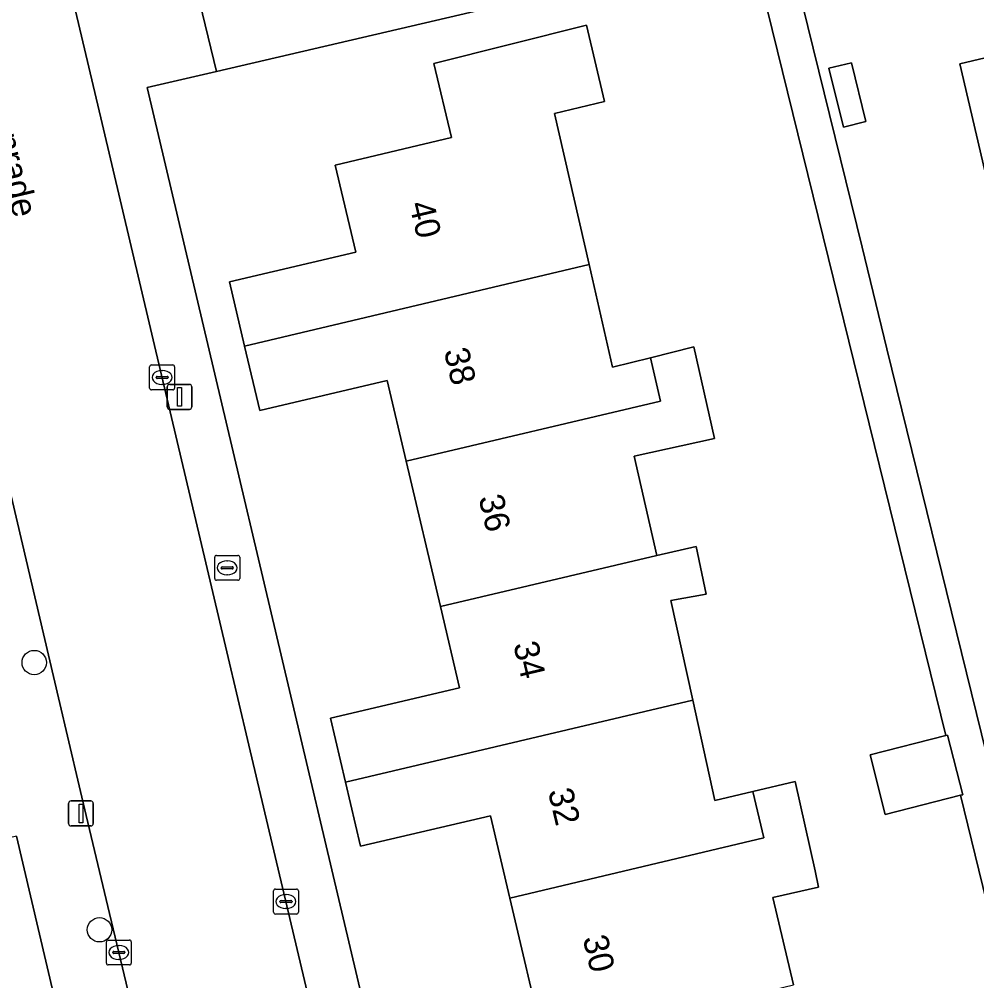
# Model space of a CAD drawing. Extents: x 158031 to 159244, y 380104 to 381214.
# Drawn here: x 158836.4 to 158874.83, y 380760.17 to 380798.74 of the extents above; entities that cross this region are included whole.
import ezdxf

# ---------------------------------------------------------------- set-up
doc = ezdxf.new("R2010")
doc.units = 0
for name, color, linetype in [('IMGEO_Boom', 7, 'Continuous'), ('IMGEO_Brandkraan', 7, 'Continuous'), ('IMGEO_Erf', 7, 'Continuous'), ('IMGEO_Kolk', 7, 'Continuous'), ('IMGEO_Lichtmast', 7, 'Continuous'), ('IMGEO_Openbare_ruimte_label', 7, 'Continuous'), ('IMGEO_Pand', 7, 'Continuous'), ('IMGEO_Pand_nummerreeks', 7, 'Continuous'), ('IMGEO_Rijbaan_lokaal_open', 7, 'Continuous'), ('IMGEO_Voetpad_open', 7, 'Continuous')]:
    doc.layers.add(name, color=color, linetype=linetype)

msp = doc.modelspace()

# ---------------------------------------------------------------- linework, layer by layer
at = {"layer": 'IMGEO_Boom'}
for centre in [(158836.998, 380772.936), (158839.618, 380762.215)]:
    msp.add_circle(centre, 0.489, dxfattribs=at)
at = {"layer": 'IMGEO_Brandkraan'}
for p, q in [((158844.242, 380776.309), (158844.242, 380777.161)), ((158844.317, 380777.235), (158845.169, 380777.235)), ((158845.243, 380777.161), (158845.243, 380776.309)), ((158844.501, 380776.729), (158844.501, 380776.741)), ((158844.544, 380776.778), (158844.942, 380776.778)), ((158844.73, 380777.015), (158844.755, 380777.015)), ((158844.985, 380776.741), (158844.985, 380776.729)), ((158844.939, 380776.692), (158844.541, 380776.692)), ((158844.753, 380776.455), (158844.728, 380776.455)), ((158845.169, 380776.235), (158844.317, 380776.235))]:
    msp.add_line(p, q, dxfattribs=at)
for points in [[(158844.242, 380776.309), (158844.242, 380777.161)], [(158844.317, 380777.235), (158845.169, 380777.235)], [(158845.243, 380777.161), (158845.243, 380776.309)], [(158845.169, 380776.235), (158844.317, 380776.235)]]:
    msp.add_lwpolyline(points, dxfattribs=at)
for centre, radius, start, end in [((158844.319, 380777.159), 0.0765, 91.552, 178.448), ((158844.319, 380777.159), 0.0765, 91.552, 178.448), ((158845.167, 380777.159), 0.0765, 1.552, 88.448), ((158845.167, 380777.159), 0.0765, 1.552, 88.448), ((158844.541, 380776.738), 0.0403, 85.8775, 175.7526), ((158844.538, 380776.728), 0.0366, 178.938, 274.7102), ((158844.942, 380776.735), 0.043, 264.8664, 352.4533), ((158844.946, 380776.74), 0.0386, 1.7309, 96.639), ((158844.319, 380776.311), 0.0765, 181.552, 268.448), ((158844.319, 380776.311), 0.0765, 181.552, 268.448), ((158845.167, 380776.311), 0.0765, 271.552, 358.448), ((158845.167, 380776.311), 0.0765, 271.552, 358.448)]:
    msp.add_arc(centre, radius, start, end, dxfattribs=at)
for centre, major_axis, ratio, start_param, end_param in [((158844.729, 380776.735), (-0.387, 0.002), 0.722429, 4.712389, 7.853982), ((158844.754, 380776.735), (-0.39, 0.002), 0.717154, 1.570796, 4.712389)]:
    msp.add_ellipse(centre, major_axis=major_axis, ratio=ratio, start_param=start_param, end_param=end_param, dxfattribs=at)
at = {"layer": 'IMGEO_Erf'}
for points in [[(158905.914, 380750), (158892.226, 380807.981), (158877.106, 380804.421), (158867.171, 380801.993), (158870.22, 380789.596), (158871.221, 380785.526), (158875.824, 380766.809), (158877.184, 380761.281), (158875.81, 380760.943), (158874.17, 380767.611), (158871.154, 380766.846), (158870.548, 380769.24), (158873.581, 380770.008), (158865.796, 380801.661), (158844.31, 380796.654), (158841.525, 380796.005), (158852.39, 380750)], [(158857.467, 380757.623), (158856.085, 380763.49), (158855.308, 380766.79), (158850.096, 380765.563), (158849.491, 380768.133), (158848.886, 380770.702), (158854.07, 380771.923), (158853.302, 380775.184), (158851.929, 380781.012), (158851.166, 380784.253), (158846.046, 380783.047), (158845.438, 380785.628), (158844.831, 380788.208), (158849.903, 380789.403), (158849.08, 380792.896), (158853.743, 380793.994), (158853.042, 380796.973), (158859.157, 380798.506), (158859.879, 380795.439), (158857.883, 380794.969), (158859.27, 380788.899), (158860.21, 380784.784), (158861.725, 380785.162), (158863.465, 380785.597), (158864.305, 380781.923), (158861.081, 380781.22), (158861.983, 380777.237), (158863.562, 380777.597), (158863.962, 380775.686), (158862.541, 380775.423), (158863.425, 380771.429), (158864.318, 380767.395), (158865.84, 380767.76), (158867.542, 380768.168), (158868.333, 380764.575), (158868.477, 380763.923), (158866.636, 380763.506), (158867.464, 380760.012)], [(158875.147, 380792.668), (158874.139, 380796.958), (158876.911, 380797.61)], [(158838.692, 380755.718), (158836.283, 380765.968), (158833.399, 380765.289), (158834.077, 380762.411), (158828.074, 380760.997), (158827.397, 380763.876), (158797.714, 380757.17)]]:
    msp.add_lwpolyline(points, dxfattribs=at)
msp.add_lwpolyline([(158870.376, 380794.637), (158869.472, 380794.414), (158868.89, 380796.778), (158869.794, 380797.001)], close=True, dxfattribs=at)
at = {"layer": 'IMGEO_Kolk'}
for p, q in [((158841.705, 380784.875), (158842.557, 380784.875)), ((158841.63, 380783.949), (158841.63, 380784.801)), ((158842.118, 380784.655), (158842.143, 380784.655)), ((158842.631, 380784.801), (158842.631, 380783.949)), ((158841.889, 380784.369), (158841.889, 380784.381)), ((158842.327, 380784.332), (158841.929, 380784.332)), ((158841.932, 380784.418), (158842.33, 380784.418)), ((158842.141, 380784.095), (158842.116, 380784.095)), ((158842.373, 380784.381), (158842.373, 380784.369)), ((158842.557, 380783.875), (158841.705, 380783.875)), ((158846.601, 380762.921), (158846.601, 380763.773)), ((158846.676, 380763.847), (158847.528, 380763.847)), ((158847.089, 380763.627), (158847.114, 380763.627)), ((158847.602, 380763.773), (158847.602, 380762.921)), ((158846.86, 380763.341), (158846.86, 380763.353)), ((158847.298, 380763.304), (158846.9, 380763.304)), ((158846.903, 380763.39), (158847.301, 380763.39)), ((158847.344, 380763.353), (158847.344, 380763.341)), ((158847.528, 380762.847), (158846.676, 380762.847)), ((158847.112, 380763.067), (158847.087, 380763.067)), ((158839.893, 380760.879), (158839.893, 380761.731)), ((158839.968, 380761.805), (158840.82, 380761.805)), ((158840.894, 380761.731), (158840.894, 380760.879)), ((158840.152, 380761.299), (158840.152, 380761.311)), ((158840.195, 380761.348), (158840.593, 380761.348)), ((158840.381, 380761.585), (158840.406, 380761.585)), ((158840.636, 380761.311), (158840.636, 380761.299)), ((158840.59, 380761.262), (158840.192, 380761.262)), ((158840.404, 380761.025), (158840.379, 380761.025)), ((158840.82, 380760.805), (158839.968, 380760.805))]:
    msp.add_line(p, q, dxfattribs=at)
for points in [[(158841.705, 380784.875), (158842.557, 380784.875)], [(158841.63, 380783.949), (158841.63, 380784.801)], [(158842.631, 380784.801), (158842.631, 380783.949)], [(158842.557, 380783.875), (158841.705, 380783.875)], [(158846.601, 380762.921), (158846.601, 380763.773)], [(158846.676, 380763.847), (158847.528, 380763.847)], [(158847.602, 380763.773), (158847.602, 380762.921)], [(158847.528, 380762.847), (158846.676, 380762.847)], [(158839.893, 380760.879), (158839.893, 380761.731)], [(158839.968, 380761.805), (158840.82, 380761.805)], [(158840.894, 380761.731), (158840.894, 380760.879)], [(158840.82, 380760.805), (158839.968, 380760.805)]]:
    msp.add_lwpolyline(points, dxfattribs=at)
for centre, radius, start, end in [((158841.707, 380784.799), 0.0765, 91.552, 178.448), ((158841.707, 380784.799), 0.0765, 91.552, 178.448), ((158842.555, 380784.799), 0.0765, 1.552, 88.448), ((158842.555, 380784.799), 0.0765, 1.552, 88.448), ((158841.929, 380784.378), 0.0403, 85.8775, 175.7526), ((158841.926, 380784.368), 0.0366, 178.938, 274.7102), ((158842.33, 380784.375), 0.043, 264.8664, 352.4533), ((158842.334, 380784.38), 0.0386, 1.7309, 96.639), ((158841.707, 380783.951), 0.0765, 181.552, 268.448), ((158841.707, 380783.951), 0.0765, 181.552, 268.448), ((158842.555, 380783.951), 0.0765, 271.552, 358.448), ((158842.555, 380783.951), 0.0765, 271.552, 358.448), ((158846.678, 380763.771), 0.0765, 91.552, 178.448), ((158846.678, 380763.771), 0.0765, 91.552, 178.448), ((158847.526, 380763.771), 0.0765, 1.552, 88.448), ((158847.526, 380763.771), 0.0765, 1.552, 88.448), ((158846.9, 380763.35), 0.0403, 85.8775, 175.7526), ((158846.897, 380763.34), 0.0366, 178.938, 274.7102), ((158847.301, 380763.347), 0.043, 264.8664, 352.4533), ((158847.305, 380763.352), 0.0386, 1.7309, 96.639), ((158846.678, 380762.923), 0.0765, 181.552, 268.448), ((158846.678, 380762.923), 0.0765, 181.552, 268.448), ((158847.526, 380762.923), 0.0765, 271.552, 358.448), ((158847.526, 380762.923), 0.0765, 271.552, 358.448), ((158839.97, 380761.729), 0.0765, 91.552, 178.448), ((158839.97, 380761.729), 0.0765, 91.552, 178.448), ((158840.818, 380761.729), 0.0765, 1.552, 88.448), ((158840.818, 380761.729), 0.0765, 1.552, 88.448), ((158840.192, 380761.308), 0.0403, 85.8775, 175.7526), ((158840.189, 380761.298), 0.0366, 178.938, 274.7102), ((158840.593, 380761.305), 0.043, 264.8664, 352.4533), ((158840.597, 380761.31), 0.0386, 1.7309, 96.639), ((158839.97, 380760.881), 0.0765, 181.552, 268.448), ((158839.97, 380760.881), 0.0765, 181.552, 268.448), ((158840.818, 380760.881), 0.0765, 271.552, 358.448), ((158840.818, 380760.881), 0.0765, 271.552, 358.448)]:
    msp.add_arc(centre, radius, start, end, dxfattribs=at)
for centre, major_axis, ratio, start_param, end_param in [((158842.117, 380784.375), (-0.387, 0.002), 0.722429, 4.712389, 7.853982), ((158842.142, 380784.375), (-0.39, 0.002), 0.717154, 1.570796, 4.712389), ((158847.088, 380763.347), (-0.387, 0.002), 0.722429, 4.712389, 7.853982), ((158847.113, 380763.347), (-0.39, 0.002), 0.717154, 1.570796, 4.712389), ((158840.38, 380761.305), (-0.387, 0.002), 0.722429, 4.712389, 7.853982), ((158840.405, 380761.305), (-0.39, 0.002), 0.717154, 1.570796, 4.712389)]:
    msp.add_ellipse(centre, major_axis=major_axis, ratio=ratio, start_param=start_param, end_param=end_param, dxfattribs=at)
at = {"layer": 'IMGEO_Lichtmast'}
for p, q in [((158842.434, 380784.092), (158843.224, 380784.092)), ((158843.224, 380784.092), (158842.434, 380784.092)), ((158842.334, 380783.192), (158842.334, 380783.992)), ((158842.334, 380783.992), (158842.334, 380783.192)), ((158843.324, 380783.992), (158843.324, 380783.192)), ((158843.324, 380783.192), (158843.324, 380783.992)), ((158843.224, 380783.092), (158842.434, 380783.092)), ((158842.434, 380783.092), (158843.224, 380783.092)), ((158838.377, 380766.483), (158838.377, 380767.283)), ((158838.377, 380767.283), (158838.377, 380766.483)), ((158838.477, 380767.383), (158839.267, 380767.383)), ((158839.267, 380767.383), (158838.477, 380767.383)), ((158839.367, 380767.283), (158839.367, 380766.483)), ((158839.367, 380766.483), (158839.367, 380767.283)), ((158839.267, 380766.383), (158838.477, 380766.383)), ((158838.477, 380766.383), (158839.267, 380766.383))]:
    msp.add_line(p, q, dxfattribs=at)
for points in [[(158842.754, 380783.967), (158842.904, 380783.967), (158842.904, 380783.217), (158842.754, 380783.217), (158842.754, 380783.967)], [(158838.797, 380767.258), (158838.947, 380767.258), (158838.947, 380766.508), (158838.797, 380766.508), (158838.797, 380767.258)]]:
    msp.add_lwpolyline(points, dxfattribs=at)
for centre, start, end in [((158842.434, 380783.992), 90, 180), ((158842.434, 380783.992), 90, 180), ((158843.224, 380783.992), 0, 90), ((158843.224, 380783.992), 360, 90), ((158842.434, 380783.192), 180, 270), ((158842.434, 380783.192), 180, 270), ((158843.224, 380783.192), 270, 0), ((158843.224, 380783.192), 270, 0), ((158838.477, 380767.283), 90, 180), ((158838.477, 380767.283), 90, 180), ((158839.267, 380767.283), 0, 90), ((158839.267, 380767.283), 360, 90), ((158838.477, 380766.483), 180, 270), ((158838.477, 380766.483), 180, 270), ((158839.267, 380766.483), 270, 0), ((158839.267, 380766.483), 270, 0)]:
    msp.add_arc(centre, 0.1, start, end, dxfattribs=at)
at = {"layer": 'IMGEO_Pand'}
for points in [[(158886.06, 380805.057), (158878.602, 380803.327), (158879.361, 380800.105), (158878.037, 380799.793), (158877.817, 380799.552), (158876.733, 380798.368), (158876.911, 380797.61), (158874.139, 380796.958), (158875.147, 380792.668), (158877.92, 380793.319), (158879.475, 380793.684), (158893.339, 380796.942), (158892.75, 380799.441), (158887.666, 380798.243)], [(158845.438, 380785.628), (158859.27, 380788.899), (158857.883, 380794.969), (158859.879, 380795.439), (158859.157, 380798.506), (158853.042, 380796.973), (158853.743, 380793.994), (158849.08, 380792.896), (158849.903, 380789.403), (158844.831, 380788.208)], [(158870.376, 380794.637), (158869.794, 380797.001), (158868.89, 380796.778), (158869.472, 380794.414)], [(158861.725, 380785.162), (158860.21, 380784.784), (158859.27, 380788.899), (158845.438, 380785.628), (158846.046, 380783.047), (158851.166, 380784.253), (158851.929, 380781.012), (158862.135, 380783.425)], [(158861.725, 380785.162), (158862.135, 380783.425), (158851.929, 380781.012), (158853.302, 380775.184), (158861.983, 380777.237), (158861.081, 380781.22), (158864.305, 380781.923), (158863.465, 380785.597)], [(158863.425, 380771.429), (158862.541, 380775.423), (158863.962, 380775.686), (158863.562, 380777.597), (158861.983, 380777.237), (158853.302, 380775.184), (158854.07, 380771.923), (158848.886, 380770.702), (158849.491, 380768.133)], [(158863.425, 380771.429), (158849.491, 380768.133), (158850.096, 380765.563), (158855.308, 380766.79), (158856.085, 380763.49), (158866.28, 380765.901), (158865.84, 380767.76), (158864.318, 380767.395)], [(158873.656, 380770.027), (158873.581, 380770.008), (158870.548, 380769.24), (158871.154, 380766.846), (158874.17, 380767.611), (158874.262, 380767.634)], [(158866.636, 380763.506), (158868.477, 380763.923), (158868.333, 380764.575), (158867.542, 380768.168), (158865.84, 380767.76), (158866.28, 380765.901), (158856.085, 380763.49), (158857.467, 380757.623), (158866.196, 380759.697), (158867.464, 380760.012)]]:
    msp.add_lwpolyline(points, close=True, dxfattribs=at)
at = {"layer": 'IMGEO_Rijbaan_lokaal_open'}
msp.add_lwpolyline([(158843.887, 380776.94), (158842.107, 380784.469), (158841.275, 380787.987), (158839.72, 380794.556), (158838.648, 380799.081), (158837.352, 380804.555), (158836.218, 380809.347), (158829.452, 380807.746), (158833.118, 380792.184), (158837.976, 380771.517), (158838.804, 380767.991), (158839.084, 380766.801), (158839.956, 380763.144), (158843.091, 380750), (158843.617, 380747.793), (158850.4, 380749.388), (158850.255, 380750), (158845.617, 380769.624), (158844.733, 380773.361)], close=True, dxfattribs=at)
at = {"layer": 'IMGEO_Voetpad_open'}
for points in [[(158852.39, 380750), (158841.525, 380796.005), (158844.31, 380796.654), (158843.524, 380799.908), (158843.426, 380800.326), (158842.235, 380805.752), (158841.536, 380808.686), (158841.051, 380808.566), (158839.523, 380808.188), (158835.603, 380825.246), (158837.003, 380825.564), (158837.49, 380825.675), (158836.824, 380828.472), (158834.778, 380828.01)], [(158910.281, 380815.633), (158860.401, 380803.849), (158859.463, 380807.873), (158855.233, 380806.916), (158856.178, 380802.852), (158843.524, 380799.908), (158844.31, 380796.654), (158865.796, 380801.661), (158866.13, 380801.739), (158867.171, 380801.993), (158877.106, 380804.421)], [(158836.218, 380809.347), (158837.352, 380804.555), (158838.648, 380799.081), (158839.72, 380794.556), (158841.275, 380787.987), (158842.107, 380784.469), (158843.887, 380776.94), (158844.733, 380773.361), (158845.617, 380769.624), (158850.255, 380750)], [(158844.967, 380742.124), (158844.884, 380742.482), (158844.267, 380745.069), (158843.617, 380747.793), (158843.091, 380750), (158839.956, 380763.144), (158839.084, 380766.801), (158838.804, 380767.991), (158837.976, 380771.517), (158833.118, 380792.184), (158829.452, 380807.746)], [(158836.283, 380765.968), (158838.692, 380755.718)]]:
    msp.add_lwpolyline(points, dxfattribs=at)
msp.add_lwpolyline([(158871.221, 380785.526), (158870.22, 380789.596), (158867.171, 380801.993), (158866.13, 380801.739), (158865.796, 380801.661), (158873.581, 380770.008), (158873.656, 380770.027), (158874.262, 380767.634), (158874.17, 380767.611), (158875.81, 380760.943), (158877.184, 380761.281), (158875.824, 380766.809)], close=True, dxfattribs=at)

# ---------------------------------------------------------------- texts
at = {"layer": 'IMGEO_Openbare_ruimte_label'}
msp.add_text('Imstenrade', height=1, rotation=283.2438, dxfattribs=at).set_placement((158834.651, 380797.246))
at = {"layer": 'IMGEO_Pand_nummerreeks'}
for s, rotation, p in [('40', 283.3056, (158852.039, 380791.332)), ('38', 283.3056, (158853.432, 380785.442)), ('36', 283.3056, (158854.825, 380779.555)), ('34', 283.3056, (158856.218, 380773.665)), ('32', 283.3056, (158857.61, 380767.777)), ('30', 283.3039, (158859.005, 380761.881))]:
    msp.add_text(s, height=1, rotation=rotation, dxfattribs=at).set_placement(p)

doc.saveas('drawing.dxf')
